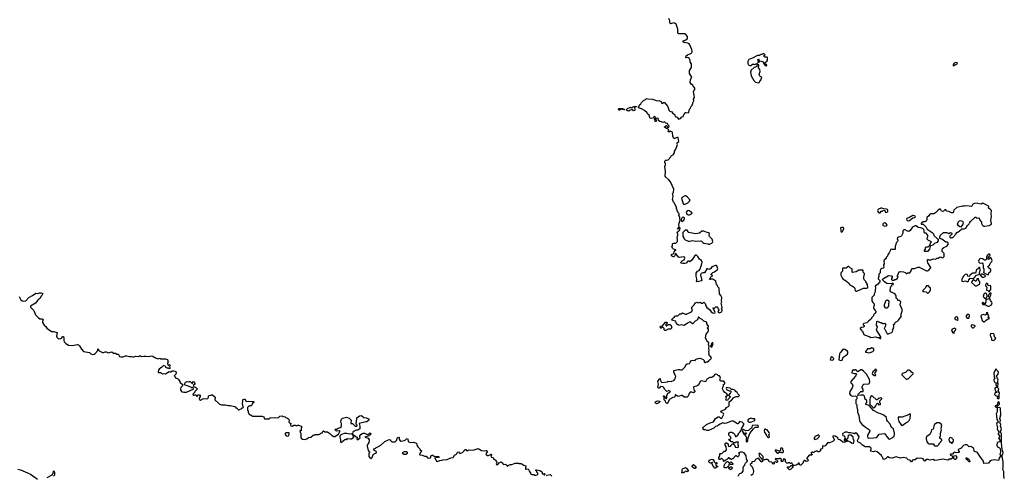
# Model space of a CAD drawing. Extents: x 2029826 to 2248070, y 228728 to 402406.
# Tile 336 of 368: x 2158637 to 2177527, y 299374 to 308120. Entities that reach past the tile are written whole.
import ezdxf

# ---------------------------------------------------------------- set-up
doc = ezdxf.new("R2010")
doc.units = 0

msp = doc.modelspace()

# ---------------------------------------------------------------- linework, layer by layer
at = {"layer": '0CON10XD'}
for points in [[(2171335, 303448), (2171320, 303455), (2171330, 303475), (2171345, 303490), (2171382, 303508), (2171399, 303541), (2171394, 303564), (2171375, 303569), (2171295, 303558), (2171275, 303562), (2171225, 303630), (2171210, 303625), (2171207, 303593), (2171195, 303570), (2171175, 303568), (2171163, 303573), (2171145, 303590), (2171140, 303605), (2171140, 303615), (2171188, 303632), (2171193, 303667), (2171212, 303688), (2171230, 303695), (2171205, 303710), (2171182, 303712), (2171163, 303733), (2171150, 303765), (2171160, 303775), (2171164, 303816), (2171170, 303825), (2171185, 303832), (2171225, 303830), (2171260, 303865), (2171260, 303915), (2171250, 303925), (2171250, 303955), (2171260, 303965), (2171263, 303987), (2171270, 303995), (2171256, 304016), (2171253, 304035), (2171260, 304050), (2171303, 304085), (2171308, 304125), (2171295, 304130), (2171265, 304100), (2171260, 304105), (2171265, 304120), (2171290, 304145), (2171280, 304195), (2171308, 304275), (2171300, 304295), (2171302, 304325), (2171282, 304365), (2171290, 304375), (2171290, 304395), (2171272, 304412), (2171270, 304425), (2171253, 304443), (2171250, 304475), (2171240, 304485), (2171240, 304515), (2171197, 304597), (2171178, 304618), (2171160, 304675), (2171172, 304725), (2171170, 304765), (2171160, 304775), (2171160, 304785), (2171180, 304805), (2171188, 304865), (2171122, 305005), (2171089, 305049), (2171032, 305095), (2171022, 305115), (2171030, 305215), (2171014, 305305), (2171028, 305335), (2171030, 305365), (2171015, 305370), (2171014, 305395), (2171030, 305425), (2171055, 305422), (2171075, 305433), (2171128, 305485), (2171145, 305513), (2171175, 305529), (2171189, 305545), (2171199, 305565), (2171202, 305595), (2171227, 305635), (2171248, 305705), (2171260, 305725), (2171250, 305735), (2171250, 305755), (2171282, 305785), (2171270, 305860), (2171245, 305860), (2171205, 305841), (2171185, 305842), (2171167, 305885), (2171164, 305964), (2171115, 305980), (2171095, 305960), (2171080, 305975), (2171090, 306005), (2171065, 306030), (2171045, 306030), (2171010, 306055), (2171010, 306065), (2171025, 306070), (2171035, 306090), (2171048, 306088), (2171058, 306065), (2171072, 306052), (2171093, 306057), (2171098, 306075), (2171078, 306095), (2171065, 306130), (2171033, 306133), (2171005, 306158), (2170975, 306148), (2170949, 306159), (2170915, 306163), (2170890, 306185), (2170885, 306228), (2170847, 306223), (2170842, 306218), (2170846, 306174), (2170842, 306168), (2170828, 306168), (2170822, 306202), (2170812, 306215), (2170832, 306235), (2170826, 306256), (2170815, 306260), (2170800, 306255), (2170792, 306228), (2170765, 306222), (2170735, 306228), (2170728, 306235), (2170723, 306265), (2170712, 306288), (2170682, 306312), (2170672, 306335), (2170625, 306380), (2170565, 306410), (2170510, 306425), (2170530, 306485), (2170553, 306505), (2170565, 306528), (2170605, 306570), (2170642, 306585), (2170665, 306610), (2170685, 306600), (2170776, 306596), (2170864, 306564), (2170905, 306567), (2170950, 306545), (2170952, 306525), (2170965, 306510), (2170988, 306532), (2171005, 306528), (2171065, 306462), (2171097, 306377), (2171113, 306363), (2171150, 306350), (2171160, 306330), (2171203, 306295), (2171215, 306260), (2171249, 306249), (2171275, 306210), (2171315, 306222), (2171340, 306255), (2171368, 306262), (2171378, 306295), (2171405, 306338), (2171425, 306340), (2171463, 306333), (2171475, 306342), (2171488, 306402), (2171507, 306423), (2171510, 306445), (2171540, 306475), (2171540, 306495), (2171550, 306505), (2171552, 306525), (2171573, 306565), (2171566, 306595), (2171583, 306625), (2171562, 306735), (2171570, 306755), (2171592, 306778), (2171592, 306805), (2171580, 306825), (2171565, 306830), (2171550, 306865), (2171522, 306882), (2171500, 306915), (2171508, 306972), (2171532, 307015), (2171488, 307085), (2171488, 307145), (2171527, 307203), (2171528, 307275), (2171502, 307305), (2171502, 307342), (2171476, 307386), (2171455, 307392), (2171426, 307386), (2171417, 307395), (2171426, 307425), (2171452, 307448), (2171526, 307475), (2171536, 307505), (2171534, 307545), (2171496, 307635), (2171479, 307659), (2171455, 307670), (2171380, 307680), (2171357, 307695), (2171373, 307715), (2171418, 307732), (2171440, 307750), (2171451, 307769), (2171451, 307795), (2171419, 307835), (2171398, 307848), (2171325, 307851), (2171285, 307846), (2171268, 307855), (2171262, 307875), (2171262, 307935), (2171231, 308031), (2171215, 308046), (2171185, 308060), (2171125, 308041), (2171115, 308044), (2171109, 308065), (2171113, 308095), (2171090, 308140)], [(2172952, 307232), (2172965, 307233), (2172972, 307255), (2172965, 307262), (2172952, 307262), (2172932, 307282), (2172930, 307295), (2172975, 307330), (2172983, 307347), (2172982, 307385), (2172975, 307400), (2172935, 307402), (2172910, 307425), (2172925, 307430), (2172938, 307445), (2172915, 307469), (2172876, 307454), (2172857, 307453), (2172844, 307446), (2172835, 307430), (2172795, 307433), (2172777, 307427), (2172695, 307380), (2172655, 307371), (2172626, 307354), (2172604, 307315), (2172605, 307280), (2172616, 307256), (2172645, 307240), (2172665, 307242), (2172695, 307268), (2172725, 307268), (2172735, 307260), (2172788, 307282), (2172810, 307305), (2172800, 307355), (2172815, 307360), (2172820, 307355), (2172822, 307312), (2172828, 307312), (2172845, 307330), (2172890, 307315), (2172910, 307295), (2172910, 307285), (2172920, 307275), (2172920, 307255), (2172938, 307248), (2172952, 307232)], [(2172815, 306911), (2172830, 306920), (2172845, 306950), (2172858, 306962), (2172872, 307015), (2172845, 307030), (2172830, 307055), (2172826, 307075), (2172840, 307125), (2172838, 307165), (2172810, 307195), (2172810, 307215), (2172820, 307225), (2172820, 307255), (2172795, 307260), (2172780, 307245), (2172778, 307222), (2172725, 307200), (2172668, 307152), (2172656, 307115), (2172673, 307043), (2172723, 306953), (2172755, 306923), (2172815, 306911)], [(2176555, 307234), (2176624, 307275), (2176628, 307285), (2176623, 307295), (2176595, 307301), (2176562, 307288), (2176543, 307255), (2176545, 307242), (2176555, 307234)], [(2170145, 306383), (2170130, 306385), (2170122, 306395), (2170125, 306410), (2170135, 306418), (2170205, 306416), (2170240, 306395), (2170225, 306390), (2170175, 306400), (2170145, 306383)], [(2170325, 306362), (2170299, 306369), (2170280, 306385), (2170278, 306395), (2170283, 306405), (2170298, 306415), (2170355, 306440), (2170375, 306431), (2170415, 306452), (2170435, 306450), (2170445, 306460), (2170470, 306455), (2170470, 306445), (2170445, 306440), (2170430, 306425), (2170440, 306405), (2170437, 306383), (2170430, 306375), (2170415, 306372), (2170395, 306397), (2170350, 306385), (2170325, 306362)], [(2171375, 304581), (2171405, 304582), (2171455, 304602), (2171490, 304635), (2171500, 304655), (2171451, 304711), (2171415, 304740), (2171395, 304737), (2171354, 304716), (2171334, 304695), (2171368, 304588), (2171375, 304581)], [(2175155, 302000), (2175160, 302005), (2175160, 302035), (2175084, 302154), (2175078, 302175), (2175080, 302195), (2175092, 302215), (2175092, 302225), (2175073, 302255), (2175084, 302326), (2175095, 302330), (2175145, 302310), (2175165, 302310), (2175195, 302290), (2175225, 302288), (2175235, 302292), (2175250, 302285), (2175246, 302244), (2175220, 302195), (2175235, 302180), (2175273, 302103), (2175295, 302082), (2175378, 302125), (2175388, 302145), (2175381, 302169), (2175398, 302195), (2175408, 302235), (2175402, 302268), (2175425, 302290), (2175440, 302315), (2175480, 302335), (2175495, 302350), (2175548, 302425), (2175548, 302465), (2175568, 302525), (2175568, 302555), (2175532, 302645), (2175540, 302705), (2175515, 302730), (2175482, 302732), (2175478, 302758), (2175465, 302770), (2175452, 302772), (2175450, 302825), (2175440, 302835), (2175440, 302845), (2175417, 302867), (2175347, 302897), (2175338, 302915), (2175342, 302975), (2175372, 303028), (2175385, 303040), (2175395, 303040), (2175398, 303048), (2175385, 303060), (2175375, 303050), (2175273, 303053), (2175230, 303085), (2175190, 303125), (2175190, 303135), (2175210, 303155), (2175305, 303207), (2175355, 303206), (2175375, 303200), (2175377, 303173), (2175360, 303155), (2175360, 303135), (2175375, 303120), (2175415, 303120), (2175425, 303130), (2175445, 303130), (2175470, 303155), (2175490, 303175), (2175480, 303195), (2175480, 303215), (2175490, 303225), (2175498, 303255), (2175515, 303282), (2175535, 303287), (2175595, 303278), (2175625, 303270), (2175645, 303250), (2175655, 303250), (2175668, 303262), (2175715, 303262), (2175732, 303285), (2175753, 303347), (2175805, 303342), (2175875, 303370), (2175895, 303370), (2176035, 303298), (2176055, 303298), (2176073, 303307), (2176120, 303355), (2176120, 303365), (2176060, 303455), (2176053, 303477), (2176052, 303518), (2176065, 303520), (2176075, 303510), (2176125, 303510), (2176165, 303532), (2176215, 303522), (2176235, 303540), (2176257, 303543), (2176295, 303568), (2176345, 303550), (2176370, 303575), (2176370, 303635), (2176333, 303673), (2176332, 303705), (2176342, 303725), (2176364, 303746), (2176425, 303772), (2176447, 303803), (2176447, 303837), (2176435, 303850), (2176405, 303848), (2176330, 303905), (2176292, 303922), (2176290, 303955), (2176297, 303963), (2176300, 303985), (2176358, 304032), (2176425, 304037), (2176465, 304018), (2176495, 304032), (2176505, 304030), (2176518, 304025), (2176517, 304003), (2176483, 303967), (2176480, 303945), (2176495, 303930), (2176515, 303930), (2176525, 303940), (2176538, 303942), (2176598, 304002), (2176625, 304040), (2176635, 304040), (2176698, 304092), (2176715, 304103), (2176757, 304103), (2176789, 304121), (2176821, 304169), (2176855, 304200), (2176858, 304215), (2176878, 304245), (2176965, 304330), (2176978, 304328), (2177001, 304311), (2177035, 304318), (2177045, 304310), (2177055, 304270), (2177090, 304235), (2177090, 304205), (2177100, 304185), (2177128, 304158), (2177155, 304158), (2177235, 304171), (2177274, 304186), (2177282, 304205), (2177268, 304265), (2177279, 304345), (2177273, 304395), (2177278, 304455), (2177265, 304477), (2177223, 304505), (2177228, 304535), (2177219, 304549), (2177115, 304600), (2177085, 304582), (2176985, 304596), (2176957, 304593), (2176924, 304576), (2176905, 304540), (2176895, 304533), (2176805, 304549), (2176765, 304540), (2176725, 304542), (2176618, 304512), (2176560, 304465), (2176545, 304410), (2176515, 304410), (2176465, 304440), (2176425, 304442), (2176405, 304468), (2176395, 304470), (2176385, 304470), (2176360, 304445), (2176345, 304440), (2176320, 304445), (2176305, 304480), (2176285, 304480), (2176250, 304455), (2176209, 304411), (2176175, 304392), (2176117, 304393), (2176100, 304385), (2176076, 304354), (2176040, 304325), (2176040, 304285), (2176025, 304250), (2176002, 304238), (2175965, 304240), (2175955, 304230), (2175945, 304230), (2175930, 304205), (2175932, 304192), (2175972, 304192), (2175983, 304183), (2176025, 304140), (2176045, 304100), (2176140, 304035), (2176167, 304007), (2176175, 303980), (2176242, 303912), (2176260, 303905), (2176260, 303875), (2176230, 303845), (2176185, 303822), (2176155, 303790), (2176115, 303780), (2176102, 303768), (2176090, 303715), (2176055, 303670), (2176005, 303670), (2175990, 303685), (2176012, 303715), (2176013, 303747), (2176023, 303757), (2176065, 303760), (2176098, 303792), (2176100, 303805), (2176110, 303815), (2176110, 303835), (2176130, 303855), (2176120, 303865), (2176075, 303882), (2176040, 303915), (2176057, 303953), (2176060, 303985), (2176025, 304020), (2176005, 304020), (2175992, 304032), (2175992, 304065), (2175985, 304090), (2175970, 304105), (2175925, 304127), (2175875, 304128), (2175835, 304162), (2175815, 304162), (2175777, 304143), (2175761, 304129), (2175719, 304071), (2175697, 304053), (2175668, 304058), (2175627, 304087), (2175602, 304088), (2175583, 304067), (2175578, 304025), (2175555, 303972), (2175541, 303959), (2175494, 303946), (2175478, 303935), (2175472, 303905), (2175482, 303892), (2175482, 303875), (2175476, 303864), (2175457, 303845), (2175451, 303829), (2175432, 303765), (2175430, 303715), (2175425, 303710), (2175385, 303710), (2175362, 303718), (2175345, 303710), (2175340, 303685), (2175317, 303643), (2175290, 303615), (2175288, 303582), (2175262, 303558), (2175260, 303535), (2175223, 303507), (2175218, 303485), (2175220, 303435), (2175212, 303415), (2175216, 303364), (2175205, 303348), (2175175, 303342), (2175155, 303330), (2175148, 303305), (2175147, 303263), (2175120, 303235), (2175122, 303195), (2175112, 303175), (2175110, 303145), (2175140, 303115), (2175138, 303085), (2175095, 303038), (2175050, 303005), (2175058, 302975), (2175050, 302935), (2175052, 302898), (2175032, 302855), (2175030, 302835), (2174997, 302803), (2174988, 302785), (2174983, 302755), (2174988, 302725), (2175003, 302693), (2175030, 302665), (2175030, 302635), (2175023, 302627), (2175020, 302595), (2175030, 302565), (2175048, 302548), (2175050, 302535), (2175060, 302525), (2175060, 302505), (2175050, 302485), (2175020, 302455), (2175020, 302435), (2174982, 302398), (2174980, 302385), (2174960, 302365), (2174920, 302335), (2174888, 302302), (2174835, 302290), (2174822, 302278), (2174820, 302265), (2174838, 302248), (2174838, 302232), (2174825, 302220), (2174785, 302210), (2174760, 302195), (2174762, 302182), (2174790, 302165), (2174790, 302155), (2174805, 302140), (2174835, 302080), (2174855, 302062), (2174937, 302037), (2174965, 302020), (2175065, 302032), (2175095, 302020), (2175127, 302017), (2175142, 302002), (2175155, 302000)], [(2171335, 304250), (2171355, 304252), (2171376, 304274), (2171392, 304305), (2171390, 304315), (2171365, 304328), (2171345, 304320), (2171327, 304283), (2171335, 304250)], [(2171462, 304372), (2171485, 304372), (2171526, 304395), (2171539, 304415), (2171484, 304454), (2171465, 304456), (2171442, 304448), (2171423, 304425), (2171437, 304387), (2171462, 304372)], [(2175145, 304414), (2175165, 304444), (2175190, 304445), (2175200, 304460), (2175214, 304466), (2175235, 304456), (2175244, 304424), (2175255, 304419), (2175275, 304424), (2175290, 304435), (2175291, 304465), (2175285, 304476), (2175265, 304486), (2175215, 304488), (2175175, 304502), (2175155, 304499), (2175115, 304484), (2175100, 304470), (2175093, 304455), (2175099, 304435), (2175112, 304422), (2175125, 304414), (2175145, 304414)], [(2175685, 304258), (2175705, 304263), (2175773, 304317), (2175810, 304325), (2175820, 304335), (2175818, 304348), (2175807, 304357), (2175775, 304362), (2175695, 304318), (2175661, 304309), (2175651, 304295), (2175655, 304272), (2175685, 304258)], [(2174405, 304044), (2174415, 304049), (2174447, 304105), (2174447, 304125), (2174435, 304133), (2174405, 304134), (2174384, 304125), (2174382, 304112), (2174393, 304085), (2174392, 304062), (2174405, 304044)], [(2175235, 304157), (2175265, 304160), (2175280, 304175), (2175255, 304212), (2175235, 304220), (2175204, 304206), (2175198, 304195), (2175198, 304175), (2175205, 304168), (2175235, 304157)], [(2176695, 304138), (2176672, 304142), (2176645, 304163), (2176632, 304195), (2176639, 304235), (2176665, 304260), (2176685, 304267), (2176723, 304253), (2176737, 304225), (2176732, 304195), (2176695, 304138)], [(2171875, 303810), (2171885, 303820), (2171915, 303830), (2171930, 303845), (2171938, 303865), (2171922, 303905), (2171869, 303959), (2171862, 303975), (2171868, 304015), (2171855, 304030), (2171825, 304032), (2171765, 304058), (2171725, 304060), (2171676, 304024), (2171605, 304011), (2171475, 304038), (2171460, 304045), (2171445, 304080), (2171403, 304077), (2171360, 304035), (2171360, 303965), (2171380, 303935), (2171382, 303912), (2171403, 303893), (2171465, 303868), (2171495, 303868), (2171545, 303883), (2171605, 303867), (2171705, 303872), (2171719, 303869), (2171745, 303840), (2171765, 303830), (2171837, 303817), (2171845, 303810), (2171875, 303810)], [(2172390, 299745), (2172372, 299748), (2172318, 299692), (2172305, 299690), (2172295, 299680), (2172285, 299680), (2172275, 299690), (2172262, 299692), (2172248, 299708), (2172235, 299710), (2172198, 299672), (2172172, 299668), (2172155, 299640), (2172140, 299645), (2172138, 299668), (2172105, 299700), (2172095, 299700), (2172075, 299680), (2172065, 299680), (2172050, 299695), (2172050, 299715), (2172070, 299745), (2172070, 299785), (2172075, 299790), (2172108, 299792), (2172152, 299838), (2172175, 299840), (2172200, 299865), (2172190, 299925), (2172170, 299955), (2172170, 299985), (2172182, 299998), (2172195, 300000), (2172228, 299978), (2172230, 299955), (2172245, 299930), (2172278, 299932), (2172282, 299948), (2172312, 299978), (2172335, 299980), (2172340, 299965), (2172360, 299945), (2172362, 299912), (2172415, 299910), (2172428, 299922), (2172430, 299945), (2172420, 299955), (2172420, 299995), (2172428, 300008), (2172375, 300010), (2172365, 300000), (2172335, 300000), (2172318, 300018), (2172285, 300020), (2172265, 300040), (2172255, 300040), (2172242, 300052), (2172252, 300068), (2172265, 300070), (2172278, 300082), (2172280, 300105), (2172243, 300143), (2172240, 300175), (2172245, 300190), (2172255, 300190), (2172265, 300200), (2172305, 300200), (2172315, 300190), (2172328, 300188), (2172358, 300158), (2172372, 300122), (2172385, 300120), (2172395, 300130), (2172408, 300132), (2172412, 300148), (2172428, 300162), (2172430, 300175), (2172447, 300193), (2172450, 300205), (2172480, 300235), (2172482, 300265), (2172530, 300345), (2172530, 300365), (2172495, 300392), (2172455, 300408), (2172445, 300402), (2172416, 300364), (2172405, 300362), (2172325, 300412), (2172305, 300418), (2172195, 300378), (2172165, 300372), (2172128, 300382), (2172073, 300357), (2172045, 300340), (2172035, 300340), (2172015, 300320), (2171985, 300310), (2171955, 300280), (2171855, 300232), (2171825, 300232), (2171797, 300247), (2171765, 300250), (2171749, 300265), (2171745, 300280), (2171755, 300299), (2171813, 300347), (2171885, 300381), (2171945, 300400), (2171989, 300465), (2172036, 300495), (2172058, 300498), (2172085, 300468), (2172105, 300474), (2172147, 300547), (2172140, 300560), (2172096, 300585), (2172090, 300605), (2172176, 300644), (2172198, 300675), (2172240, 300700), (2172248, 300715), (2172250, 300785), (2172295, 300815), (2172336, 300865), (2172385, 300886), (2172425, 300886), (2172444, 300905), (2172443, 300915), (2172416, 300936), (2172402, 300965), (2172375, 300983), (2172355, 301010), (2172324, 301024), (2172294, 301024), (2172265, 301044), (2172197, 301057), (2172188, 301045), (2172205, 301018), (2172255, 300998), (2172278, 300998), (2172289, 300985), (2172274, 300956), (2172238, 300915), (2172267, 300887), (2172265, 300874), (2172229, 300835), (2172215, 300810), (2172184, 300814), (2172194, 300855), (2172183, 300887), (2172191, 300899), (2172208, 300902), (2172222, 300915), (2172205, 300937), (2172162, 300962), (2172138, 300995), (2172123, 301035), (2172128, 301065), (2172142, 301095), (2172142, 301115), (2172165, 301130), (2172168, 301145), (2172161, 301165), (2172145, 301179), (2172085, 301180), (2172072, 301205), (2172084, 301236), (2172071, 301275), (2172065, 301281), (2172044, 301284), (2172017, 301307), (2171984, 301316), (2171966, 301305), (2171958, 301282), (2171938, 301262), (2171915, 301250), (2171875, 301250), (2171821, 301219), (2171795, 301171), (2171715, 301191), (2171696, 301184), (2171655, 301100), (2171635, 301100), (2171622, 301088), (2171572, 301075), (2171563, 301065), (2171572, 301015), (2171592, 300995), (2171590, 300975), (2171565, 300960), (2171535, 300970), (2171502, 300968), (2171483, 300947), (2171462, 300895), (2171445, 300872), (2171385, 300872), (2171345, 300907), (2171325, 300907), (2171295, 300892), (2171265, 300890), (2171255, 300900), (2171242, 300902), (2171228, 300918), (2171215, 300920), (2171210, 300915), (2171208, 300882), (2171197, 300873), (2171165, 300867), (2171112, 300838), (2171097, 300823), (2171065, 300750), (2171055, 300750), (2171033, 300773), (2171025, 300800), (2171000, 300825), (2171000, 300875), (2170990, 300885), (2170990, 300895), (2170995, 300900), (2171008, 300898), (2171022, 300862), (2171035, 300850), (2171045, 300850), (2171050, 300855), (2171050, 300905), (2171072, 300948), (2171085, 300960), (2171095, 300960), (2171120, 300985), (2171085, 301000), (2171078, 300992), (2171052, 300982), (2171014, 301024), (2170988, 301065), (2170975, 301072), (2170933, 301077), (2170905, 301050), (2170885, 301050), (2170880, 301065), (2170890, 301125), (2170878, 301175), (2170915, 301230), (2170925, 301228), (2170938, 301178), (2170956, 301156), (2171065, 301170), (2171075, 301180), (2171135, 301178), (2171195, 301202), (2171212, 301228), (2171228, 301275), (2171215, 301290), (2171185, 301358), (2171184, 301385), (2171267, 301407), (2171295, 301408), (2171315, 301398), (2171345, 301400), (2171403, 301457), (2171418, 301495), (2171445, 301512), (2171488, 301522), (2171502, 301545), (2171525, 301577), (2171555, 301582), (2171595, 301580), (2171602, 301595), (2171615, 301603), (2171655, 301618), (2171695, 301620), (2171750, 301595), (2171770, 301575), (2171770, 301555), (2171785, 301540), (2171795, 301540), (2171805, 301550), (2171835, 301550), (2171858, 301572), (2171865, 301590), (2171878, 301592), (2171895, 301610), (2171910, 301615), (2171897, 301647), (2171870, 301670), (2171857, 301695), (2171866, 301715), (2171857, 301745), (2171866, 301775), (2171858, 301815), (2171864, 301855), (2171851, 301885), (2171861, 301915), (2171855, 301926), (2171827, 301945), (2171792, 302015), (2171807, 302085), (2171838, 302122), (2171850, 302145), (2171850, 302185), (2171832, 302195), (2171833, 302205), (2171850, 302225), (2171850, 302235), (2171818, 302285), (2171820, 302315), (2171765, 302332), (2171728, 302368), (2171690, 302385), (2171665, 302410), (2171653, 302407), (2171650, 302375), (2171639, 302361), (2171597, 302333), (2171572, 302308), (2171555, 302280), (2171545, 302280), (2171507, 302317), (2171495, 302318), (2171450, 302295), (2171385, 302250), (2171335, 302260), (2171285, 302250), (2171275, 302260), (2171262, 302262), (2171240, 302285), (2171225, 302330), (2171195, 302342), (2171173, 302343), (2171150, 302355), (2171158, 302385), (2171165, 302392), (2171186, 302394), (2171215, 302430), (2171225, 302437), (2171265, 302433), (2171300, 302475), (2171325, 302473), (2171355, 302491), (2171405, 302470), (2171432, 302468), (2171526, 302514), (2171542, 302535), (2171529, 302575), (2171530, 302605), (2171578, 302645), (2171604, 302686), (2171625, 302697), (2171655, 302688), (2171695, 302700), (2171715, 302680), (2171745, 302680), (2171765, 302700), (2171790, 302675), (2171800, 302625), (2171818, 302595), (2171870, 302560), (2171905, 302512), (2171935, 302492), (2171975, 302488), (2171982, 302505), (2171932, 302588), (2171940, 302580), (2171967, 302583), (2171995, 302610), (2172015, 302610), (2172028, 302595), (2172030, 302575), (2172049, 302559), (2172050, 302545), (2172032, 302518), (2172041, 302501), (2172056, 302494), (2172106, 302514), (2172117, 302535), (2172114, 302554), (2172102, 302565), (2172113, 302605), (2172094, 302676), (2172108, 302705), (2172102, 302725), (2172107, 302787), (2172088, 302825), (2172062, 302855), (2172054, 302965), (2172032, 302995), (2172025, 303018), (2172005, 303040), (2171992, 303102), (2171935, 303138), (2171905, 303142), (2171885, 303133), (2171870, 303135), (2171891, 303159), (2171897, 303183), (2171927, 303195), (2171919, 303219), (2171902, 303222), (2171903, 303235), (2171934, 303266), (2171969, 303281), (2172026, 303325), (2172028, 303338), (2172013, 303393), (2172005, 303404), (2171985, 303403), (2171916, 303374), (2171895, 303344), (2171875, 303329), (2171857, 303327), (2171835, 303339), (2171820, 303335), (2171775, 303260), (2171745, 303262), (2171708, 303245), (2171700, 303225), (2171722, 303115), (2171710, 303105), (2171665, 303093), (2171625, 303090), (2171620, 303095), (2171620, 303105), (2171630, 303115), (2171630, 303145), (2171612, 303195), (2171612, 303255), (2171642, 303295), (2171675, 303308), (2171687, 303323), (2171718, 303405), (2171728, 303465), (2171718, 303495), (2171676, 303526), (2171646, 303576), (2171615, 303608), (2171581, 303579), (2171532, 303505), (2171496, 303474), (2171475, 303482), (2171458, 303482), (2171423, 303447), (2171395, 303437), (2171357, 303437), (2171335, 303448)], [(2177215, 303224), (2177226, 303234), (2177232, 303258), (2177260, 303285), (2177268, 303305), (2177266, 303326), (2177225, 303360), (2177218, 303392), (2177242, 303408), (2177262, 303455), (2177289, 303481), (2177293, 303495), (2177275, 303542), (2177255, 303558), (2177235, 303518), (2177218, 303525), (2177223, 303557), (2177245, 303578), (2177254, 303595), (2177250, 303610), (2177235, 303623), (2177221, 303619), (2177205, 303598), (2177188, 303565), (2177184, 303525), (2177165, 303504), (2177148, 303505), (2177108, 303528), (2177075, 303536), (2177055, 303530), (2177042, 303518), (2177034, 303485), (2177038, 303465), (2177051, 303451), (2177075, 303447), (2177100, 303450), (2177112, 303435), (2177123, 303393), (2177121, 303361), (2177134, 303334), (2177136, 303294), (2177130, 303265), (2177195, 303226), (2177215, 303224)], [(2174678, 302908), (2174695, 302912), (2174825, 302968), (2174885, 302968), (2174907, 302973), (2174902, 303035), (2174870, 303085), (2174870, 303095), (2174845, 303120), (2174833, 303145), (2174834, 303175), (2174847, 303233), (2174837, 303257), (2174820, 303275), (2174818, 303308), (2174805, 303320), (2174795, 303310), (2174775, 303310), (2174765, 303320), (2174755, 303310), (2174735, 303310), (2174687, 303283), (2174615, 303270), (2174610, 303275), (2174610, 303335), (2174575, 303350), (2174545, 303380), (2174535, 303380), (2174485, 303350), (2174422, 303348), (2174420, 303295), (2174395, 303270), (2174388, 303245), (2174390, 303215), (2174413, 303163), (2174430, 303145), (2174465, 303120), (2174475, 303120), (2174503, 303093), (2174515, 303090), (2174530, 303075), (2174535, 303060), (2174570, 303025), (2174604, 303014), (2174635, 302992), (2174660, 302965), (2174658, 302945), (2174665, 302920), (2174678, 302908)], [(2176825, 303088), (2176838, 303102), (2176845, 303127), (2176872, 303158), (2176928, 303152), (2176946, 303164), (2176993, 303217), (2177035, 303232), (2177048, 303232), (2177048, 303255), (2177064, 303315), (2177058, 303355), (2177050, 303365), (2177040, 303365), (2177029, 303341), (2176991, 303319), (2176973, 303257), (2176925, 303254), (2176875, 303222), (2176860, 303200), (2176845, 303190), (2176830, 303195), (2176821, 303225), (2176805, 303238), (2176778, 303232), (2176742, 303198), (2176712, 303138), (2176715, 303100), (2176735, 303094), (2176783, 303107), (2176825, 303088)], [(2177134, 303176), (2177145, 303182), (2177159, 303191), (2177168, 303205), (2177149, 303219), (2177107, 303237), (2177084, 303236), (2177072, 303228), (2177072, 303215), (2177086, 303196), (2177109, 303179), (2177134, 303176)], [(2176065, 302870), (2176095, 302900), (2176110, 302935), (2176110, 302975), (2176095, 302980), (2176065, 303020), (2176055, 303010), (2176035, 303010), (2176020, 302995), (2176010, 302965), (2175960, 302915), (2175975, 302900), (2176025, 302898), (2176055, 302870), (2176065, 302870)], [(2176975, 303013), (2176995, 303014), (2177049, 303041), (2177060, 303065), (2177060, 303085), (2177040, 303115), (2177034, 303144), (2177025, 303150), (2177002, 303145), (2176996, 303114), (2176985, 303100), (2176975, 303100), (2176945, 303119), (2176925, 303120), (2176904, 303096), (2176897, 303075), (2176955, 303021), (2176975, 303013)], [(2177235, 302898), (2177269, 302941), (2177266, 303006), (2177255, 303020), (2177234, 303014), (2177215, 303018), (2177207, 303055), (2177195, 303063), (2177178, 303052), (2177167, 303025), (2177169, 303009), (2177190, 302985), (2177184, 302934), (2177188, 302928), (2177213, 302923), (2177235, 302898)], [(2158625, 302805), (2158661, 302745), (2158683, 302723), (2158716, 302714), (2158755, 302725), (2158814, 302785), (2158885, 302825), (2158945, 302871), (2158985, 302867), (2159015, 302878), (2159045, 302878), (2159078, 302865), (2159064, 302826), (2159044, 302806), (2159028, 302775), (2158985, 302738), (2158942, 302678), (2158847, 302623), (2158842, 302605), (2158848, 302595), (2158885, 302565), (2158908, 302538), (2158925, 302485), (2158942, 302455), (2158995, 302397), (2159025, 302380), (2159068, 302375), (2159089, 302365), (2159074, 302325), (2159076, 302305), (2159105, 302256), (2159138, 302228), (2159155, 302200), (2159245, 302134), (2159285, 302136), (2159356, 302116), (2159342, 302045), (2159349, 302025), (2159367, 302005), (2159385, 301994), (2159425, 301999), (2159442, 302005), (2159464, 302036), (2159475, 302037), (2159486, 302015), (2159481, 301965), (2159489, 301939), (2159525, 301904), (2159574, 301874), (2159645, 301869), (2159745, 301883), (2159765, 301877), (2159785, 301857), (2159822, 301795), (2159864, 301754), (2159975, 301730), (2160005, 301708), (2160035, 301696), (2160065, 301699), (2160086, 301715), (2160137, 301773), (2160135, 301800), (2160145, 301802), (2160162, 301765), (2160225, 301729), (2160245, 301729), (2160275, 301742), (2160295, 301742), (2160335, 301728), (2160402, 301742), (2160435, 301722), (2160476, 301716), (2160501, 301701), (2160528, 301698), (2160538, 301688), (2160544, 301664), (2160554, 301654), (2160575, 301649), (2160615, 301650), (2160665, 301670), (2160695, 301669), (2160745, 301654), (2160785, 301657), (2160805, 301647), (2160825, 301647), (2160865, 301660), (2160922, 301658), (2160935, 301668), (2160955, 301668), (2160975, 301653), (2161016, 301664), (2161065, 301664), (2161105, 301656), (2161165, 301668), (2161192, 301662), (2161215, 301642), (2161237, 301637), (2161255, 301622), (2161295, 301612), (2161325, 301620), (2161345, 301610), (2161435, 301608), (2161475, 301600), (2161482, 301575), (2161480, 301555), (2161488, 301542), (2161472, 301528), (2161470, 301515), (2161485, 301490), (2161495, 301490), (2161505, 301500), (2161518, 301498), (2161517, 301473), (2161510, 301465), (2161520, 301435), (2161518, 301422), (2161505, 301420), (2161495, 301430), (2161465, 301430), (2161440, 301445), (2161440, 301455), (2161428, 301468), (2161395, 301480), (2161363, 301447), (2161311, 301409), (2161298, 301392), (2161292, 301365), (2161295, 301350), (2161336, 301346), (2161375, 301322), (2161405, 301328), (2161437, 301323), (2161505, 301370), (2161515, 301360), (2161535, 301358), (2161565, 301380), (2161585, 301382), (2161616, 301376), (2161633, 301365), (2161640, 301345), (2161632, 301318), (2161600, 301285), (2161610, 301275), (2161612, 301262), (2161635, 301240), (2161665, 301230), (2161683, 301213), (2161710, 301175), (2161710, 301165), (2161760, 301115), (2161760, 301095), (2161729, 301061), (2161723, 301035), (2161725, 301010), (2161745, 300978), (2161785, 300969), (2161838, 300972), (2161907, 301003), (2161925, 301018), (2161958, 301022), (2161970, 301035), (2161968, 301058), (2161955, 301060), (2161945, 301050), (2161935, 301060), (2161855, 301093), (2161813, 301103), (2161800, 301115), (2161803, 301137), (2161815, 301160), (2161848, 301172), (2161885, 301170), (2161895, 301178), (2161910, 301175), (2161955, 301130), (2161960, 301145), (2161950, 301155), (2161950, 301165), (2161967, 301177), (2161985, 301170), (2162000, 301135), (2161995, 301120), (2161985, 301120), (2161972, 301108), (2161970, 301095), (2161980, 301085), (2161982, 301072), (2162008, 301068), (2162040, 301035), (2162040, 301025), (2162000, 300985), (2161998, 300972), (2161960, 300935), (2161962, 300912), (2161985, 300910), (2161995, 300920), (2162015, 300920), (2162030, 300905), (2162032, 300892), (2162045, 300890), (2162050, 300905), (2162063, 300917), (2162087, 300917), (2162102, 300902), (2162101, 300885), (2162082, 300858), (2162079, 300845), (2162087, 300827), (2162105, 300816), (2162161, 300849), (2162215, 300842), (2162245, 300850), (2162260, 300875), (2162260, 300895), (2162272, 300908), (2162305, 300910), (2162315, 300920), (2162335, 300920), (2162390, 300875), (2162390, 300845), (2162380, 300835), (2162380, 300825), (2162455, 300750), (2162473, 300743), (2162508, 300728), (2162585, 300727), (2162635, 300712), (2162675, 300712), (2162756, 300696), (2162778, 300688), (2162785, 300670), (2162798, 300668), (2162832, 300632), (2162845, 300630), (2162852, 300638), (2162887, 300653), (2162905, 300670), (2162915, 300670), (2162930, 300685), (2162920, 300705), (2162920, 300725), (2162910, 300735), (2162910, 300775), (2162920, 300785), (2162920, 300825), (2162925, 300830), (2162945, 300838), (2162960, 300835), (2162970, 300825), (2162972, 300802), (2162995, 300792), (2163025, 300798), (2163095, 300788), (2163125, 300790), (2163130, 300785), (2163128, 300772), (2163100, 300745), (2163100, 300735), (2163088, 300722), (2163075, 300710), (2163055, 300710), (2163045, 300700), (2163035, 300700), (2163010, 300675), (2163010, 300625), (2163020, 300615), (2163020, 300575), (2163030, 300565), (2163030, 300555), (2163053, 300533), (2163072, 300532), (2163105, 300510), (2163292, 300512), (2163320, 300495), (2163335, 300460), (2163395, 300460), (2163405, 300450), (2163445, 300478), (2163525, 300483), (2163595, 300480), (2163625, 300512), (2163674, 300514), (2163695, 300502), (2163727, 300497), (2163740, 300485), (2163765, 300478), (2163802, 300455), (2163808, 300435), (2163800, 300395), (2163815, 300380), (2163838, 300378), (2163840, 300365), (2163830, 300355), (2163830, 300335), (2163842, 300322), (2163865, 300320), (2163895, 300340), (2163925, 300340), (2163935, 300330), (2163965, 300330), (2163975, 300340), (2163995, 300340), (2164039, 300319), (2164050, 300305), (2164040, 300275), (2164040, 300235), (2164035, 300230), (2164025, 300240), (2164010, 300225), (2164020, 300215), (2164020, 300195), (2164030, 300185), (2164033, 300105), (2164040, 300085), (2164065, 300067), (2164115, 300063), (2164145, 300074), (2164175, 300098), (2164225, 300104), (2164265, 300142), (2164285, 300152), (2164307, 300153), (2164315, 300160), (2164375, 300160), (2164387, 300163), (2164405, 300180), (2164415, 300180)], [(2177208, 302618), (2177235, 302620), (2177281, 302649), (2177294, 302684), (2177290, 302700), (2177265, 302732), (2177250, 302765), (2177248, 302795), (2177266, 302835), (2177272, 302872), (2177253, 302877), (2177234, 302856), (2177220, 302815), (2177240, 302785), (2177240, 302775), (2177229, 302761), (2177205, 302750), (2177187, 302757), (2177178, 302768), (2177199, 302815), (2177192, 302852), (2177175, 302871), (2177155, 302872), (2177131, 302849), (2177121, 302805), (2177131, 302791), (2177170, 302765), (2177172, 302695), (2177155, 302668), (2177145, 302668), (2177115, 302690), (2177104, 302686), (2177100, 302675), (2177114, 302654), (2177155, 302653), (2177208, 302618)], [(2175275, 302582), (2175255, 302582), (2175228, 302615), (2175227, 302653), (2175260, 302735), (2175285, 302740), (2175310, 302725), (2175310, 302695), (2175302, 302675), (2175308, 302665), (2175307, 302627), (2175293, 302597), (2175275, 302582)], [(2176815, 302390), (2176845, 302392), (2176852, 302405), (2176858, 302448), (2176845, 302460), (2176815, 302461), (2176790, 302425), (2176815, 302390)], [(2177145, 302320), (2177177, 302355), (2177205, 302373), (2177240, 302385), (2177220, 302405), (2177232, 302435), (2177208, 302468), (2177208, 302495), (2177195, 302502), (2177178, 302495), (2177200, 302475), (2177175, 302454), (2177155, 302449), (2177125, 302460), (2177092, 302448), (2177078, 302435), (2177099, 302345), (2177135, 302320), (2177145, 302320)], [(2171035, 302152), (2171015, 302152), (2171000, 302165), (2171000, 302195), (2170985, 302210), (2170955, 302210), (2170935, 302190), (2170922, 302215), (2170940, 302235), (2170968, 302242), (2171030, 302315), (2171045, 302316), (2171060, 302305), (2171060, 302295), (2171030, 302265), (2171040, 302255), (2171042, 302242), (2171048, 302242), (2171075, 302270), (2171115, 302270), (2171128, 302258), (2171130, 302245), (2171140, 302235), (2171140, 302215), (2171150, 302205), (2171125, 302180), (2171075, 302180), (2171035, 302152)], [(2176625, 302353), (2176642, 302365), (2176629, 302409), (2176615, 302417), (2176595, 302413), (2176580, 302395), (2176579, 302369), (2176625, 302353)], [(2176935, 302203), (2176966, 302234), (2176968, 302245), (2176925, 302263), (2176894, 302256), (2176888, 302245), (2176891, 302231), (2176916, 302206), (2176935, 302203)], [(2176565, 302104), (2176573, 302115), (2176567, 302135), (2176597, 302165), (2176595, 302178), (2176575, 302200), (2176525, 302182), (2176512, 302158), (2176518, 302138), (2176541, 302111), (2176565, 302104)], [(2177325, 301964), (2177354, 301986), (2177363, 302005), (2177341, 302035), (2177334, 302074), (2177325, 302088), (2177264, 302096), (2177256, 302055), (2177280, 302005), (2177278, 301975), (2177287, 301967), (2177325, 301964)], [(2171915, 301837), (2171944, 301905), (2171937, 301915), (2171925, 301918), (2171907, 301905), (2171902, 301875), (2171891, 301855), (2171893, 301845), (2171915, 301837)], [(2174385, 301578), (2174415, 301584), (2174437, 301645), (2174510, 301695), (2174524, 301715), (2174526, 301735), (2174516, 301755), (2174465, 301792), (2174445, 301794), (2174417, 301775), (2174393, 301735), (2174369, 301721), (2174362, 301708), (2174351, 301591), (2174385, 301578)], [(2174925, 301728), (2174955, 301730), (2175005, 301748), (2175025, 301772), (2175026, 301795), (2175010, 301815), (2174985, 301820), (2174955, 301800), (2174905, 301800), (2174890, 301785), (2174890, 301775), (2174862, 301748), (2174865, 301740), (2174885, 301740), (2174925, 301728)], [(2174235, 301584), (2174253, 301595), (2174256, 301615), (2174231, 301641), (2174215, 301646), (2174199, 301635), (2174184, 301594), (2174235, 301584)], [(2175325, 300068), (2175335, 300072), (2175385, 300102), (2175413, 300127), (2175423, 300157), (2175423, 300185), (2175398, 300265), (2175363, 300295), (2175338, 300355), (2175283, 300413), (2175272, 300435), (2175268, 300485), (2175215, 300528), (2175160, 300555), (2175116, 300566), (2175015, 300618), (2174933, 300713), (2174872, 300732), (2174870, 300745), (2174888, 300775), (2174887, 300807), (2174878, 300828), (2174855, 300830), (2174842, 300892), (2174825, 300910), (2174775, 300913), (2174718, 300908), (2174720, 300935), (2174775, 300982), (2174815, 300980), (2174820, 300985), (2174820, 301025), (2174798, 301055), (2174798, 301075), (2174810, 301105), (2174835, 301122), (2174925, 301130), (2174940, 301145), (2174950, 301175), (2174942, 301215), (2174884, 301314), (2174835, 301368), (2174795, 301398), (2174775, 301400), (2174715, 301360), (2174692, 301382), (2174685, 301400), (2174665, 301400), (2174655, 301390), (2174645, 301390), (2174635, 301400), (2174605, 301380), (2174603, 301343), (2174645, 301328), (2174685, 301330), (2174690, 301315), (2174672, 301275), (2174625, 301228), (2174580, 301175), (2174585, 301150), (2174605, 301130), (2174622, 301095), (2174608, 301052), (2174562, 300985), (2174558, 300938), (2174580, 300905), (2174605, 300892), (2174665, 300898), (2174700, 300885), (2174698, 300845), (2174678, 300822), (2174680, 300755), (2174685, 300740), (2174700, 300725), (2174698, 300668), (2174708, 300645), (2174712, 300585), (2174738, 300525), (2174748, 300425), (2174762, 300395), (2174795, 300358), (2174861, 300301), (2174939, 300249), (2174948, 300235), (2174948, 300222), (2174903, 300145), (2174903, 300117), (2174910, 300095), (2174915, 300090), (2175015, 300092), (2175067, 300103), (2175093, 300117), (2175129, 300161), (2175228, 300178), (2175304, 300074), (2175325, 300068)], [(2175055, 301290), (2175060, 301305), (2175048, 301318), (2175048, 301345), (2175080, 301385), (2175065, 301410), (2175040, 301405), (2175040, 301395), (2175005, 301360), (2174990, 301325), (2174995, 301310), (2175005, 301310), (2175035, 301290), (2175055, 301290)], [(2175645, 301220), (2175665, 301222), (2175690, 301235), (2175780, 301325), (2175778, 301338), (2175765, 301350), (2175755, 301350), (2175725, 301380), (2175715, 301380), (2175705, 301390), (2175685, 301390), (2175665, 301380), (2175630, 301345), (2175573, 301327), (2175560, 301315), (2175560, 301305), (2175631, 301231), (2175645, 301220)], [(2177405, 301070), (2177409, 301135), (2177399, 301155), (2177412, 301202), (2177377, 301275), (2177412, 301318), (2177418, 301345), (2177408, 301368), (2177381, 301395), (2177378, 301408), (2177365, 301417), (2177327, 301335), (2177332, 301265), (2177346, 301235), (2177329, 301211), (2177326, 301195), (2177344, 301154), (2177370, 301145), (2177367, 301117), (2177383, 301073), (2177405, 301070)], [(2177415, 300843), (2177428, 300852), (2177431, 300885), (2177428, 300918), (2177433, 300955), (2177406, 300996), (2177421, 301035), (2177405, 301054), (2177355, 301058), (2177347, 301043), (2177350, 301000), (2177388, 300965), (2177365, 300963), (2177348, 300952), (2177341, 300925), (2177358, 300908), (2177402, 300895), (2177407, 300883), (2177390, 300865), (2177390, 300855), (2177415, 300843)], [(2170855, 300748), (2170837, 300757), (2170828, 300775), (2170834, 300786), (2170875, 300802), (2170915, 300800), (2170920, 300785), (2170900, 300765), (2170875, 300753), (2170855, 300748)], [(2175025, 300672), (2175040, 300680), (2175060, 300705), (2175085, 300758), (2175095, 300760), (2175118, 300728), (2175150, 300735), (2175150, 300755), (2175140, 300765), (2175140, 300805), (2175178, 300842), (2175178, 300858), (2175145, 300860), (2175135, 300850), (2175125, 300860), (2175085, 300820), (2175075, 300820), (2175000, 300895), (2174985, 300898), (2174964, 300886), (2174953, 300865), (2174949, 300831), (2174947, 300737), (2175004, 300684), (2175025, 300672)], [(2177385, 300680), (2177401, 300709), (2177435, 300740), (2177435, 300758), (2177415, 300790), (2177395, 300760), (2177387, 300723), (2177352, 300705), (2177352, 300695), (2177364, 300684), (2177385, 300680)], [(2177527, 299313), (2177518, 299382), (2177520, 299445), (2177496, 299485), (2177507, 299525), (2177503, 299625), (2177495, 299708), (2177478, 299745), (2177497, 299783), (2177503, 299815), (2177486, 299865), (2177473, 299995), (2177471, 300105), (2177476, 300155), (2177471, 300175), (2177457, 300195), (2177457, 300207), (2177470, 300265), (2177456, 300325), (2177458, 300355), (2177441, 300375), (2177457, 300425), (2177444, 300465), (2177462, 300535), (2177460, 300585), (2177452, 300615), (2177456, 300655), (2177449, 300669), (2177435, 300676), (2177392, 300668), (2177389, 300595), (2177369, 300555), (2177379, 300515), (2177384, 300444), (2177405, 300422), (2177410, 300405), (2177407, 300393), (2177386, 300374), (2177376, 300355), (2177396, 300295), (2177392, 300265), (2177400, 300235), (2177430, 300205), (2177408, 300175), (2177410, 300165), (2177436, 300134), (2177434, 300106), (2177418, 300085), (2177444, 300055), (2177449, 300035), (2177435, 300018), (2177392, 300005), (2177382, 299955), (2177395, 299920), (2177435, 299904), (2177447, 299887), (2177454, 299825), (2177442, 299775), (2177458, 299745), (2177433, 299717), (2177415, 299660), (2177335, 299670), (2177273, 299657), (2177255, 299650), (2177222, 299608), (2177135, 299602), (2177130, 299645), (2177068, 299725), (2177009, 299819), (2176965, 299827), (2176950, 299835), (2176945, 299892), (2176887, 299927), (2176853, 299923), (2176815, 299958), (2176775, 299958), (2176743, 299947), (2176695, 299890), (2176685, 299890), (2176675, 299880), (2176652, 299878), (2176640, 299865), (2176640, 299855), (2176660, 299825), (2176658, 299812), (2176605, 299808), (2176575, 299818), (2176561, 299809), (2176535, 299779), (2176495, 299783), (2176489, 299775), (2176492, 299762), (2176528, 299745), (2176537, 299715), (2176534, 299705), (2176508, 299685), (2176474, 299686), (2176445, 299663), (2176345, 299686), (2176246, 299664), (2176195, 299661), (2176165, 299678), (2176095, 299662), (2176067, 299677), (2176045, 299679), (2176029, 299675), (2176005, 299648), (2175995, 299652), (2175968, 299688), (2175925, 299702), (2175895, 299694), (2175855, 299702), (2175815, 299673), (2175788, 299672), (2175767, 299663), (2175745, 299633), (2175735, 299632), (2175722, 299662), (2175675, 299674), (2175666, 299696), (2175655, 299702), (2175585, 299719), (2175535, 299706), (2175455, 299727), (2175375, 299706), (2175325, 299709), (2175295, 299728), (2175285, 299726), (2175245, 299693), (2175215, 299680), (2175205, 299682), (2175199, 299715), (2175179, 299735), (2175170, 299755), (2175085, 299824), (2175055, 299838), (2175015, 299828), (2174970, 299835), (2174962, 299855), (2174970, 299865), (2174970, 299895), (2174945, 299920), (2174855, 299923), (2174805, 299950), (2174765, 299989), (2174714, 300014), (2174712, 300045), (2174744, 300105), (2174744, 300115), (2174695, 300184), (2174665, 300189), (2174655, 300172), (2174645, 300170), (2174637, 300177), (2174575, 300190), (2174545, 300187), (2174513, 300203), (2174475, 300203), (2174431, 300179), (2174424, 300165), (2174430, 300140), (2174455, 300132), (2174463, 300123), (2174468, 300088), (2174480, 300070), (2174505, 300070), (2174530, 300095), (2174535, 300148), (2174575, 300160), (2174590, 300140), (2174616, 300126), (2174622, 300105), (2174620, 300085), (2174630, 300075), (2174640, 300035), (2174628, 299982), (2174615, 299980), (2174605, 299990), (2174595, 299990), (2174565, 300020), (2174532, 300032), (2174515, 300050), (2174492, 300052), (2174480, 300070), (2174462, 300068), (2174453, 300057), (2174455, 300050), (2174475, 300030), (2174505, 300030), (2174508, 300022), (2174468, 300012), (2174455, 300002), (2174428, 300008), (2174385, 300050), (2174341, 300071), (2174330, 300095), (2174317, 300107), (2174285, 300128), (2174250, 300135), (2174240, 300125), (2174240, 300115), (2174270, 300055), (2174258, 300042), (2174237, 300023), (2174175, 299998), (2174135, 300000), (2174105, 299950), (2174092, 299938), (2174075, 299932), (2174042, 299938), (2174037, 299893), (2174025, 299880), (2174002, 299878), (2174002, 299845), (2173978, 299822), (2173953, 299823), (2173935, 299840), (2173915, 299840), (2173905, 299830), (2173895, 299830), (2173875, 299810), (2173855, 299810), (2173845, 299820), (2173832, 299818), (2173820, 299805), (2173820, 299795), (2173838, 299778), (2173838, 299772), (2173825, 299760), (2173782, 299758), (2173730, 299695), (2173745, 299690), (2173762, 299672), (2173762, 299658), (2173750, 299645), (2173725, 299642), (2173695, 299660), (2173682, 299658), (2173680, 299645), (2173670, 299635), (2173670, 299615), (2173625, 299570), (2173605, 299570), (2173590, 299605), (2173575, 299610), (2173567, 299583), (2173545, 299580), (2173535, 299570), (2173505, 299560), (2173470, 299560), (2173470, 299535), (2173460, 299515), (2173427, 299483), (2173405, 299480), (2173370, 299515), (2173370, 299535), (2173375, 299540), (2173415, 299540), (2173435, 299560), (2173470, 299560), (2173470, 299585), (2173460, 299595), (2173460, 299605), (2173435, 299610), (2173425, 299600), (2173395, 299620), (2173385, 299610), (2173355, 299610), (2173330, 299635), (2173330, 299645), (2173320, 299655), (2173330, 299665), (2173328, 299678), (2173315, 299680), (2173305, 299690), (2173295, 299690), (2173282, 299678), (2173278, 299642), (2173255, 299640), (2173240, 299655), (2173250, 299665), (2173250, 299675), (2173228, 299698), (2173215, 299700), (2173205, 299690), (2173155, 299690), (2173145, 299700), (2173130, 299685), (2173145, 299670), (2173168, 299668), (2173178, 299655), (2173177, 299633), (2173165, 299620), (2173155, 299620), (2173145, 299630), (2173112, 299628), (2173100, 299615), (2173110, 299605), (2173110, 299595), (2173095, 299590), (2173082, 299602), (2173080, 299615), (2173068, 299628), (2173022, 299632), (2173010, 299645), (2173008, 299658), (2172975, 299680), (2172945, 299680), (2172935, 299670), (2172925, 299670), (2172915, 299680), (2172905, 299670), (2172892, 299668), (2172878, 299632), (2172865, 299630), (2172815, 299700), (2172795, 299697), (2172755, 299680), (2172750, 299665), (2172725, 299640), (2172685, 299630), (2172680, 299605), (2172652, 299585), (2172650, 299575), (2172690, 299535), (2172707, 299487), (2172712, 299445), (2172702, 299398), (2172690, 299385), (2172675, 299382), (2172665, 299372)], [(2175565, 300333), (2175635, 300383), (2175678, 300402), (2175702, 300425), (2175718, 300465), (2175720, 300505), (2175730, 300515), (2175730, 300545), (2175725, 300550), (2175705, 300550), (2175687, 300533), (2175567, 300493), (2175515, 300492), (2175505, 300500), (2175490, 300485), (2175488, 300458), (2175502, 300405), (2175551, 300341), (2175565, 300333)], [(2164415, 300180), (2164425, 300190), (2164448, 300192), (2164453, 300217), (2164465, 300230), (2164491, 300211), (2164545, 300212), (2164567, 300187), (2164586, 300176), (2164625, 300140), (2164635, 300140), (2164665, 300120), (2164685, 300122), (2164753, 300167), (2164777, 300213), (2164780, 300225), (2164775, 300230), (2164715, 300222), (2164690, 300245), (2164690, 300255), (2164695, 300260), (2164725, 300260), (2164735, 300270), (2164788, 300292), (2164808, 300312), (2164808, 300365), (2164798, 300415), (2164809, 300451), (2164827, 300473), (2164905, 300488), (2164958, 300468), (2164998, 300435), (2164992, 300372), (2165025, 300370), (2165075, 300320), (2165105, 300320), (2165110, 300335), (2165090, 300355), (2165090, 300385), (2165100, 300395), (2165102, 300475), (2165156, 300514), (2165195, 300520), (2165240, 300485), (2165285, 300477), (2165335, 300458), (2165338, 300435), (2165297, 300403), (2165275, 300403), (2165152, 300368), (2165160, 300315), (2165160, 300265), (2165126, 300244), (2165095, 300240), (2165055, 300223), (2165027, 300203), (2165020, 300175), (2165020, 300160), (2165055, 300147), (2165092, 300112), (2165110, 300105), (2165112, 300085), (2165102, 300065), (2165115, 300058), (2165168, 300095), (2165160, 300115), (2165162, 300135), (2165185, 300158), (2165205, 300177), (2165225, 300182), (2165255, 300182), (2165305, 300160), (2165335, 300170), (2165355, 300192), (2165372, 300175), (2165372, 300165), (2165335, 300132), (2165260, 300105), (2165325, 300090), (2165339, 300055), (2165341, 300035), (2165334, 300005), (2165304, 299955), (2165302, 299935), (2165322, 299852), (2165348, 299818), (2165336, 299784), (2165338, 299735), (2165361, 299701), (2165375, 299692), (2165398, 299715), (2165418, 299772), (2165463, 299797), (2165480, 299815), (2165480, 299825), (2165470, 299835), (2165430, 299855), (2165427, 299865), (2165435, 299882), (2165567, 299955), (2165645, 300026), (2165725, 300062), (2165748, 300058), (2165752, 300042), (2165775, 300020), (2165832, 300018), (2165847, 300023), (2165865, 300040), (2165880, 300085), (2165891, 300099), (2165908, 300108), (2165918, 300098), (2165919, 300059), (2165945, 300030), (2165955, 300027), (2166010, 300040), (2166035, 300052), (2166058, 300075), (2166075, 300080), (2166086, 300066), (2166090, 300025), (2166115, 300008), (2166135, 300003), (2166195, 300008), (2166249, 299989), (2166254, 299955), (2166275, 299922), (2166315, 299880), (2166320, 299865), (2166348, 299845), (2166350, 299835), (2166325, 299812), (2166308, 299785), (2166315, 299768), (2166365, 299760), (2166405, 299741), (2166435, 299739), (2166462, 299712), (2166485, 299701), (2166520, 299710), (2166534, 299756), (2166548, 299762), (2166565, 299760), (2166595, 299738), (2166655, 299742), (2166680, 299735), (2166682, 299725), (2166675, 299713), (2166636, 299714), (2166602, 299705), (2166600, 299695), (2166619, 299679), (2166635, 299647), (2166650, 299640), (2166700, 299660), (2166735, 299664), (2166755, 299674), (2166835, 299680), (2166908, 299712), (2166952, 299718), (2166982, 299758), (2167015, 299780), (2167035, 299817), (2167056, 299826), (2167077, 299797), (2167095, 299797), (2167135, 299810), (2167185, 299868), (2167195, 299868), (2167211, 299851), (2167225, 299847), (2167260, 299865), (2167335, 299860), (2167435, 299887), (2167499, 299849), (2167545, 299844), (2167585, 299853), (2167598, 299848), (2167606, 299836), (2167604, 299825), (2167579, 299785), (2167585, 299774), (2167615, 299756), (2167634, 299756), (2167675, 299778), (2167688, 299775), (2167690, 299765), (2167678, 299745), (2167682, 299725), (2167725, 299710), (2167728, 299685), (2167760, 299670), (2167782, 299642), (2167789, 299625), (2167778, 299595), (2167784, 299584), (2167805, 299577), (2167835, 299614), (2167875, 299630), (2167904, 299605), (2167915, 299580), (2167955, 299586), (2167992, 299565), (2167995, 299550), (2168005, 299552), (2168010, 299565), (2168045, 299584), (2168076, 299584), (2168145, 299606), (2168205, 299610), (2168215, 299600), (2168255, 299600), (2168308, 299568), (2168346, 299556), (2168350, 299535), (2168343, 299527), (2168340, 299495), (2168355, 299490), (2168375, 299498), (2168395, 299490), (2168407, 299477), (2168412, 299455), (2168440, 299425), (2168440, 299405), (2168465, 299390), (2168505, 299390), (2168515, 299380), (2168545, 299380), (2168575, 299390), (2168580, 299395), (2168578, 299415), (2168560, 299435), (2168560, 299445), (2168540, 299465), (2168542, 299478), (2168555, 299480), (2168615, 299468), (2168650, 299445), (2168660, 299435), (2168660, 299405), (2168665, 299400), (2168695, 299400), (2168708, 299408), (2168720, 299395), (2168702, 299378), (2168705, 299370)], [(2172655, 300392), (2172730, 300420), (2172740, 300435), (2172739, 300459), (2172705, 300459), (2172665, 300473), (2172622, 300455), (2172608, 300435), (2172605, 300410), (2172634, 300394), (2172655, 300392)], [(2176185, 299940), (2176245, 299942), (2176280, 299975), (2176280, 299985), (2176330, 300045), (2176328, 300058), (2176290, 300085), (2176290, 300115), (2176300, 300125), (2176300, 300185), (2176320, 300245), (2176318, 300265), (2176330, 300335), (2176308, 300368), (2176295, 300370), (2176285, 300380), (2176235, 300380), (2176185, 300350), (2176174, 300326), (2176167, 300273), (2176159, 300261), (2176130, 300245), (2176118, 300195), (2176098, 300155), (2176065, 300138), (2176037, 300113), (2176027, 300093), (2176027, 300075), (2176043, 300015), (2176065, 299988), (2176085, 299978), (2176165, 299980), (2176185, 299940)], [(2163775, 300128), (2163795, 300132), (2163808, 300155), (2163805, 300190), (2163745, 300190), (2163730, 300175), (2163730, 300155), (2163750, 300135), (2163775, 300128)], [(2164805, 300004), (2164826, 300015), (2164842, 300038), (2164876, 300064), (2164895, 300068), (2164905, 300058), (2164915, 300062), (2164927, 300083), (2164985, 300073), (2165005, 300075), (2165036, 300095), (2165046, 300116), (2165020, 300160), (2164995, 300168), (2164965, 300162), (2164915, 300180), (2164865, 300180), (2164798, 300152), (2164778, 300132), (2164778, 300105), (2164794, 300055), (2164791, 300015), (2164805, 300004)], [(2172585, 300010), (2172600, 300025), (2172607, 300043), (2172610, 300095), (2172620, 300105), (2172630, 300145), (2172653, 300187), (2172714, 300266), (2172741, 300289), (2172755, 300298), (2172802, 300298), (2172810, 300305), (2172807, 300327), (2172797, 300337), (2172692, 300328), (2172680, 300295), (2172617, 300233), (2172565, 300230), (2172525, 300252), (2172502, 300238), (2172500, 300225), (2172520, 300195), (2172520, 300175), (2172532, 300162), (2172538, 300162), (2172542, 300178), (2172555, 300190), (2172568, 300188), (2172580, 300175), (2172568, 300162), (2172552, 300158), (2172550, 300145), (2172560, 300135), (2172560, 300125), (2172580, 300105), (2172580, 300085), (2172572, 300075), (2172572, 300025), (2172585, 300010)], [(2173005, 300100), (2173020, 300115), (2173012, 300145), (2173020, 300175), (2173017, 300197), (2172978, 300248), (2172955, 300250), (2172945, 300260), (2172925, 300260), (2172920, 300235), (2172928, 300198), (2172960, 300155), (2172960, 300145), (2172980, 300125), (2172980, 300115), (2173005, 300100)], [(2173895, 300060), (2173905, 300070), (2173937, 300073), (2173978, 300112), (2173980, 300135), (2173968, 300148), (2173955, 300150), (2173945, 300140), (2173892, 300118), (2173890, 300105), (2173880, 300095), (2173880, 300065), (2173895, 300060)], [(2176525, 299990), (2176538, 300002), (2176540, 300015), (2176550, 300025), (2176550, 300055), (2176532, 300072), (2176528, 300088), (2176495, 300100), (2176470, 300085), (2176460, 300055), (2176470, 300045), (2176482, 300012), (2176498, 300008), (2176515, 299990), (2176525, 299990)], [(2166045, 299777), (2166075, 299802), (2166074, 299815), (2166065, 299822), (2166045, 299828), (2166015, 299822), (2165978, 299805), (2166005, 299782), (2166045, 299777)], [(2172420, 299355), (2172441, 299399), (2172455, 299412), (2172490, 299425), (2172520, 299455), (2172518, 299515), (2172522, 299535), (2172545, 299560), (2172552, 299575), (2172550, 299585), (2172562, 299605), (2172598, 299645), (2172600, 299655), (2172578, 299685), (2172577, 299747), (2172535, 299808), (2172505, 299820), (2172465, 299820), (2172430, 299805), (2172438, 299785), (2172435, 299750), (2172415, 299730), (2172405, 299730), (2172390, 299745)], [(2172885, 299690), (2172900, 299705), (2172900, 299735), (2172835, 299800), (2172820, 299785), (2172830, 299735), (2172860, 299705), (2172865, 299690), (2172885, 299690)], [(2173185, 299800), (2173205, 299820), (2173245, 299820), (2173255, 299810), (2173278, 299812), (2173288, 299822), (2173290, 299845), (2173280, 299855), (2173280, 299885), (2173268, 299898), (2173245, 299900), (2173232, 299888), (2173230, 299855), (2173215, 299840), (2173155, 299860), (2173132, 299858), (2173130, 299845), (2173172, 299802), (2173185, 299800)], [(2171995, 299510), (2171975, 299510), (2171933, 299563), (2171920, 299595), (2171928, 299618), (2171915, 299620), (2171905, 299610), (2171895, 299610), (2171880, 299615), (2171860, 299635), (2171864, 299666), (2171916, 299686), (2171936, 299676), (2171958, 299648), (2171962, 299632), (2171985, 299610), (2171995, 299610), (2172005, 299620), (2172010, 299615), (2172010, 299595), (2171992, 299588), (2171990, 299565), (2172025, 299550), (2172030, 299535), (2172002, 299528), (2171995, 299510)], [(2172165, 299518), (2172154, 299524), (2172150, 299565), (2172172, 299598), (2172212, 299638), (2172225, 299640), (2172255, 299610), (2172272, 299628), (2172285, 299630), (2172318, 299598), (2172320, 299585), (2172315, 299580), (2172265, 299580), (2172258, 299598), (2172252, 299598), (2172240, 299585), (2172238, 299542), (2172215, 299540), (2172195, 299520), (2172165, 299518)], [(2176575, 299677), (2176560, 299695), (2176560, 299735), (2176564, 299746), (2176575, 299753), (2176595, 299749), (2176613, 299725), (2176595, 299680), (2176575, 299677)], [(2176865, 299632), (2176852, 299635), (2176810, 299675), (2176792, 299695), (2176792, 299708), (2176805, 299708), (2176848, 299685), (2176866, 299645), (2176865, 299632)], [(2158603, 299493), (2158655, 299479), (2158790, 299420), (2158842, 299395), (2158981, 299301)], [(2159165, 299334), (2159257, 299383), (2159282, 299408), (2159288, 299452), (2159295, 299458), (2159306, 299435), (2159306, 299375), (2159287, 299355)], [(2171365, 299420), (2171340, 299425), (2171348, 299445), (2171344, 299475), (2171355, 299499), (2171395, 299520), (2171412, 299522), (2171430, 299510), (2171442, 299492), (2171458, 299488), (2171462, 299465), (2171450, 299445), (2171433, 299443), (2171415, 299460), (2171385, 299430), (2171375, 299430), (2171365, 299420)], [(2171595, 299508), (2171585, 299508), (2171538, 299535), (2171538, 299555), (2171565, 299582), (2171606, 299546), (2171606, 299524), (2171595, 299508)], [(2172275, 299482), (2172242, 299502), (2172240, 299525), (2172265, 299530), (2172275, 299540), (2172295, 299540), (2172307, 299527), (2172307, 299503), (2172295, 299490), (2172275, 299482)], [(2168745, 299370), (2168755, 299380), (2168815, 299388), (2168845, 299360)]]:
    msp.add_lwpolyline(points, dxfattribs=at)

doc.saveas('drawing.dxf')
